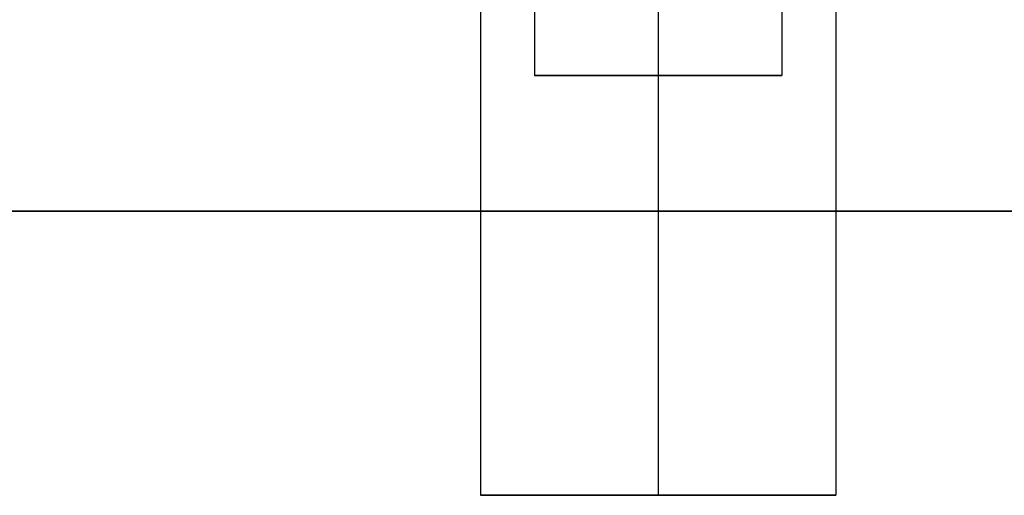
# Model space of a CAD drawing. Header units: millimetres. Extents: x -206 to 214, y -182 to 189.
# Tile 611 of 656: x 155.21 to 169.06, y 80.53 to 87.23. Entities that reach past the tile are written whole.
import ezdxf

# ---------------------------------------------------------------- set-up
doc = ezdxf.new("R2010")
doc.units = ezdxf.units.MM
doc.layers.add('Default', color=7, linetype='Continuous', true_color=0x000000)

msp = doc.modelspace()

# ---------------------------------------------------------------- linework, layer by layer
at = {"layer": 'Default', "color": 9, "true_color": 0xbebcba}
for p, q in [((165.929, 88.875, 719.503), (165.927, 86.44, 719.503)), ((164.189, 88.324, 717.765), (164.189, 86.44, 717.765)), ((162.45, 87.775, 719.503), (162.45, 86.44, 719.503)), ((164.189, 87.226, 721.242), (164.189, 86.44, 721.242)), ((165.927, 86.44, 719.503), (162.45, 86.44, 719.503)), ((164.189, 86.44, 721.242), (164.189, 86.44, 717.765))]:
    msp.add_line(p, q, dxfattribs=at)
at = {"layer": 'Default'}
for p, q in [((107.989, 84.531, 719.003), (204.189, 84.531, 719.003)), ((161.689, 80.531, 719.503), (166.689, 80.531, 719.503)), ((164.189, 80.531, 717.003), (164.189, 80.531, 722.003))]:
    msp.add_line(p, q, dxfattribs=at)
at = {"layer": 'Default', "color": 9, "true_color": 0xbebcba, "extrusion": (0, -1, 0)}
for start, end in [(90, 270), (270, 0), (0, 90)]:
    msp.add_arc((164.189, 719.503, -86.44), 1.739, start, end, dxfattribs=at)
at = {"layer": 'Default'}
for points in [[(161.689, 125.531, 719.503), (161.689, 103.031, 719.503), (161.689, 80.531, 719.503)], [(164.189, 125.531, 722.003), (164.189, 103.031, 722.003), (164.189, 80.531, 722.003)], [(164.189, 125.531, 717.003), (164.189, 103.031, 717.003), (164.189, 80.531, 717.003)], [(166.689, 125.531, 719.503), (166.689, 103.031, 719.503), (166.689, 80.531, 719.503)], [(204.189, 84.531, 714.503), (4.189, 84.531, 714.503), (-195.811, 84.531, 714.503)], [(204.189, 84.531, 723.503), (154.189, 84.531, 723.503), (104.189, 84.531, 723.503)]]:
    msp.add_open_spline(points, degree=2, dxfattribs=at)
msp.add_rational_spline([(166.689, 80.531, 719.503), (166.689, 80.531, 722.003), (164.189, 80.531, 722.003), (161.689, 80.531, 722.003), (161.689, 80.531, 719.503), (161.689, 80.531, 717.003), (164.189, 80.531, 717.003), (166.689, 80.531, 717.003), (166.689, 80.531, 719.503)], [1, 0.707106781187, 1, 0.707106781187, 1, 0.707106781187, 1, 0.707106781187, 1], degree=2, knots=[0, 0, 0, 5.497787, 5.497787, 10.995574, 10.995574, 16.493361, 16.493361, 21.991149, 21.991149, 21.991149], dxfattribs=at)

doc.saveas('drawing.dxf')
